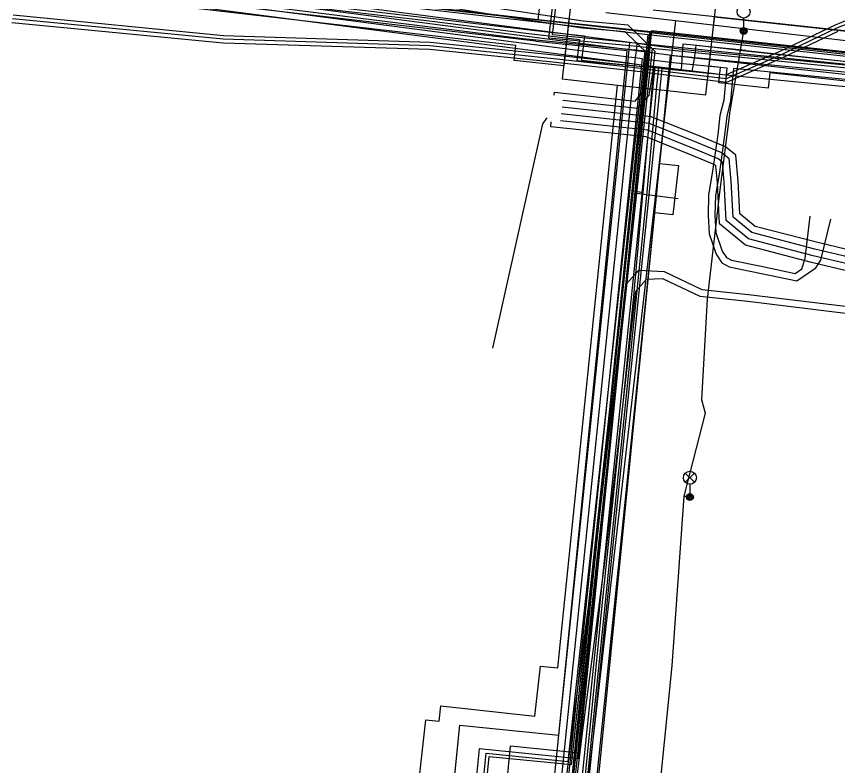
# Model space of a CAD drawing. Extents: x -595540 to -593988, y -1160850 to -1159202.
# Drawn here: x -594308.16 to -594260.66, y -1160072.06 to -1160028.7 of the extents above; entities that cross this region are included whole.
import ezdxf

# ---------------------------------------------------------------- set-up
doc = ezdxf.new("R2010")
doc.units = 0
for name, color, linetype in [('BVK-VODOVOD_trasa sítě', 7, 'Continuous'), ('BVK-VODOVOD_trasa zrušené sítě', 7, 'Continuous'), ('CETIN_kabel podzemní', 7, 'Continuous'), ('DSP-NN-TEPLARNY_kabel', 7, 'Continuous'), ('EON-NN_kabel', 7, 'Continuous'), ('EON-NN_kabel nadzemní', 7, 'Continuous'), ('EON-VN_kabel', 7, 'Continuous'), ('PODA_kabel optický', 7, 'Continuous'), ('QUANTCOM_kabel v kolektoru_kabelovodu', 7, 'Continuous'), ('TEPLARNY-ELEKTRO_kabel', 7, 'Continuous'), ('TEPLARNY-HORKOVODY_trasa sítě', 7, 'Continuous'), ('TEPLARNY-HORKOVODY_trasa sítě obvodem', 7, 'Continuous'), ('TEPLARNY-TEPLOVODY_trasa sítě', 7, 'Continuous'), ('TSB_kabel VO', 7, 'Continuous'), ('TSB_kolektor', 7, 'Continuous'), ('TSB_lampy VO', 7, 'Continuous')]:
    doc.layers.add(name, color=color, linetype=linetype)

msp = doc.modelspace()

# ---------------------------------------------------------------- linework, layer by layer
at = {"layer": 'BVK-VODOVOD_trasa sítě'}
for p, q in [((-594272.94, -1160031.51), (-594271.7, -1160031.62)), ((-594271.7, -1160031.62), (-594271.287, -1160031.655)), ((-594271.304, -1160031.85), (-594271.287, -1160031.655)), ((-594271.287, -1160031.655), (-594270.639, -1160031.714))]:
    msp.add_line(p, q, dxfattribs=at)
for points in [[(-594309.29, -1160026.04), (-594304.29, -1160026.62), (-594299.28, -1160027.22), (-594294.28, -1160027.78), (-594289.27, -1160028.38), (-594284.27, -1160028.95), (-594279.27, -1160029.59), (-594278.993, -1160029.622), (-594278.67, -1160029.66), (-594275.58, -1160030.03), (-594275.74, -1160031.26), (-594273.6, -1160031.45), (-594272.94, -1160031.51)], [(-594270.639, -1160031.714), (-594269.68, -1160031.8), (-594269.59, -1160030.29), (-594268.79, -1160030.37), (-594266.593, -1160030.615), (-594266.477, -1160030.628), (-594264.55, -1160030.84), (-594259.19, -1160031.41), (-594254.17, -1160031.94), (-594249.21, -1160032.49), (-594244.26, -1160033.01), (-594239.23, -1160033.59), (-594234.26, -1160034.15), (-594229.27, -1160034.72), (-594224.3, -1160035.24), (-594219.33, -1160035.76)], [(-594282.22, -1160142.42), (-594281.64, -1160136.47), (-594281.06, -1160130.59), (-594280.44, -1160124.71), (-594279.88, -1160118.72), (-594279.29, -1160112.76), (-594278.57, -1160105.82), (-594278.39, -1160104.04), (-594277.88, -1160098.86), (-594277.29, -1160092.93), (-594276.71, -1160087.03), (-594276.48, -1160084.72), (-594276.06, -1160080.86), (-594275.48, -1160074.89), (-594274.87, -1160068.94), (-594274.29, -1160062.99), (-594273.67, -1160057.03), (-594273.07, -1160051.07), (-594272.46, -1160045.11), (-594272.13, -1160041.43), (-594271.919, -1160038.964), (-594271.913, -1160038.899), (-594271.33, -1160032.21), (-594271.304, -1160031.85)], [(-594271.913, -1160038.899), (-594272.336, -1160038.861), (-594272.344, -1160038.928), (-594272.261, -1160038.934), (-594269.88, -1160039.23)]]:
    msp.add_lwpolyline(points, dxfattribs=at)
at = {"layer": 'BVK-VODOVOD_trasa zrušené sítě'}
for p, q in [((-594273.27, -1160031.46), (-594271.7, -1160031.62)), ((-594271.018, -1160031.679), (-594271.13, -1160032.71))]:
    msp.add_line(p, q, dxfattribs=at)
for points in [[(-594368.46, -1160018.9), (-594338.12, -1160022.45), (-594277.64, -1160029.57), (-594275.3, -1160029.82), (-594275.463, -1160031.239), (-594274.05, -1160031.384), (-594273.27, -1160031.46)], [(-594265.96, -1160030.68), (-594268.85, -1160030.38), (-594268.95, -1160031.15), (-594269.09, -1160031.89), (-594271.018, -1160031.679), (-594271.7, -1160031.62)], [(-594265.96, -1160030.68), (-594181.58, -1160039.85), (-594157.82, -1160042.55), (-594153.79, -1160043)], [(-594271.13, -1160032.71), (-594271.69, -1160038.88), (-594276.29, -1160084.04), (-594278.46, -1160106.32), (-594281.72, -1160138.21), (-594288.88, -1160202.87), (-594288.96, -1160203.44)]]:
    msp.add_lwpolyline(points, dxfattribs=at)
at = {"layer": 'CETIN_kabel podzemní'}
for points in [[(-594274.06, -1160028.47), (-594270.03, -1160028.93)], [(-594270.03, -1160028.93), (-594276.04, -1160081.29)], [(-594270.03, -1160028.93), (-594212.34, -1160035.71)]]:
    msp.add_lwpolyline(points, dxfattribs=at)
at = {"layer": 'DSP-NN-TEPLARNY_kabel'}
for points in [[(-594295.97, -1160255.318), (-594286.648, -1160169.484), (-594290.437, -1160169.027), (-594290.959, -1160168.976), (-594290.709, -1160166.783), (-594286.412, -1160167.291), (-594284.468, -1160149.424), (-594288.669, -1160148.902), (-594288.375, -1160146.818), (-594284.229, -1160147.32), (-594280.951, -1160116.816), (-594276.305, -1160074.237), (-594281.042, -1160073.871), (-594280.819, -1160071.543), (-594276.058, -1160072.001), (-594271.567, -1160030.512), (-594272.066, -1160030.463), (-594277.368, -1160029.953), (-594274.898, -1160009.552), (-594276.23, -1160009.387), (-594274.991, -1159999.506)], [(-594087.163, -1160131.663), (-594081.439, -1160132.3), (-594077.708, -1160097.829), (-594081.109, -1160097.46), (-594080.71, -1160093.783), (-594077.311, -1160094.152), (-594072.682, -1160051.269), (-594151.228, -1160042.465), (-594277.152, -1160029.774), (-594274.705, -1160009.372), (-594276.026, -1160009.204), (-594274.829, -1159999.518)], [(-594283.249, -1160116.46), (-594281.124, -1160116.689), (-594276.539, -1160074.472), (-594281.251, -1160074.035), (-594280.986, -1160071.341), (-594276.252, -1160071.821), (-594271.794, -1160030.716), (-594278.845, -1160030.006), (-594341.32, -1160022.149), (-594340.664, -1160016.495), (-594343.239, -1160016.186), (-594343.882, -1160021.827), (-594413.657, -1160013.304), (-594469.745, -1160006.777), (-594475.121, -1160046.669), (-594479.045, -1160087.473), (-594484.022, -1160086.945)], [(-594087.141, -1160131.465), (-594081.616, -1160132.079), (-594077.929, -1160098.007), (-594081.33, -1160097.638), (-594080.888, -1160093.562), (-594077.489, -1160093.931), (-594072.903, -1160051.451), (-594151.248, -1160042.664), (-594271.375, -1160030.557), (-594276.36, -1160076.505), (-594284.074, -1160147.539), (-594288.22, -1160147.049), (-594288.448, -1160148.755), (-594284.262, -1160149.285), (-594286.229, -1160167.438), (-594290.518, -1160166.974), (-594290.731, -1160168.788), (-594290.275, -1160168.836), (-594286.414, -1160169.302), (-594296.128, -1160258.71), (-594301.846, -1160311.412), (-594308.146, -1160310.714)]]:
    msp.add_lwpolyline(points, dxfattribs=at)
at = {"layer": 'EON-NN_kabel'}
for points in [[(-594276.555, -1160033.545), (-594272.756, -1160033.961), (-594272.238, -1160034.007), (-594272.078, -1160033.865), (-594271.56, -1160033.261), (-594271.351, -1160032), (-594271.325, -1160031.844), (-594271.32, -1160031.802), (-594271.298, -1160031.603), (-594271.2, -1160030.725), (-594272.766, -1160029.196), (-594275.372, -1160028.983), (-594280.177, -1160028.269), (-594288.521, -1160026.881), (-594292.346, -1160026.258), (-594294.4, -1160026.013), (-594299.541, -1160025.655), (-594302.7, -1160025.354)], [(-594277.048, -1160033.255), (-594277.031, -1160033.093), (-594272.375, -1160033.597), (-594271.936, -1160033.085), (-594271.748, -1160031.952), (-594271.721, -1160031.79), (-594271.717, -1160031.754), (-594271.695, -1160031.555), (-594271.62, -1160030.875), (-594272.942, -1160029.582), (-594275.418, -1160029.381), (-594280.239, -1160028.665), (-594288.585, -1160027.275), (-594292.402, -1160026.654), (-594294.438, -1160026.411), (-594299.573, -1160026.053), (-594302.738, -1160025.752)], [(-594260.03, -1160029.1), (-594260.72, -1160029.38), (-594263.88, -1160030.9), (-594267.11, -1160032.31), (-594271.32, -1160031.802), (-594271.717, -1160031.754), (-594272.91, -1160031.61), (-594276.9, -1160031.17), (-594284.24, -1160030.41), (-594296.2, -1160030.02), (-594308.38, -1160028.83)], [(-594260.058, -1160028.895), (-594260.801, -1160029.197), (-594263.963, -1160030.718), (-594267.14, -1160032.105), (-594271.298, -1160031.603), (-594271.695, -1160031.555), (-594272.887, -1160031.411), (-594276.86, -1160030.96), (-594284.226, -1160030.21), (-594296.187, -1160029.82), (-594308.351, -1160028.632)], [(-594260.639, -1160029.563), (-594263.797, -1160031.082), (-594267.08, -1160032.515), (-594271.351, -1160032), (-594271.748, -1160031.952), (-594272.933, -1160031.809), (-594276.95, -1160031.36), (-594284.254, -1160030.61), (-594296.21, -1160030.25), (-594308.43, -1160029.08)], [(-594257.643, -1160042.78), (-594261.884, -1160041.775), (-594265.432, -1160040.85), (-594266.313, -1160040.123), (-594266.412, -1160038.228), (-594266.547, -1160036.739), (-594267.139, -1160036.25), (-594268.655, -1160035.62), (-594271.432, -1160034.509), (-594276.598, -1160033.943)], [(-594257.715, -1160043.174), (-594261.981, -1160042.163), (-594265.619, -1160041.215), (-594266.703, -1160040.319), (-594266.811, -1160038.256), (-594266.93, -1160036.941), (-594267.348, -1160036.596), (-594268.806, -1160035.99), (-594271.532, -1160034.9), (-594276.642, -1160034.34)], [(-594257.859, -1160043.962), (-594262.174, -1160042.939), (-594265.992, -1160041.944), (-594267.483, -1160040.712), (-594267.61, -1160038.313), (-594267.697, -1160037.345), (-594267.765, -1160037.288), (-594269.109, -1160036.73), (-594271.739, -1160035.678), (-594277.249, -1160035.081), (-594277.218, -1160034.796)], [(-594257.787, -1160043.568), (-594262.077, -1160042.551), (-594265.805, -1160041.579), (-594267.093, -1160040.515), (-594267.211, -1160038.284), (-594267.314, -1160037.143), (-594267.556, -1160036.942), (-594268.958, -1160036.36), (-594271.629, -1160035.291), (-594276.685, -1160034.737)], [(-594272.152, -1160043.386), (-594270.681, -1160043.473), (-594268.513, -1160044.51), (-594265.808, -1160044.788), (-594256.383, -1160045.937), (-594251.64, -1160046.446), (-594250.975, -1160046.514), (-594250.821, -1160046.419), (-594250.807, -1160045.993), (-594250.78, -1160044.481), (-594250.763, -1160044.468), (-594250.376, -1160043.669), (-594249.748, -1160041.964), (-594249.286, -1160040.708), (-594249.639, -1160040.51), (-594249.991, -1160040.312), (-594250.047, -1160040.28), (-594250.426, -1160040.067), (-594251.469, -1160039.481), (-594260.174, -1160038.293), (-594260.149, -1160038.11)], [(-594271.712, -1160043.908), (-594270.787, -1160043.865), (-594268.623, -1160044.9), (-594265.852, -1160045.186), (-594256.429, -1160046.335), (-594251.682, -1160046.844), (-594250.879, -1160046.926), (-594250.429, -1160046.645), (-594250.407, -1160046.015), (-594250.194, -1160044.21), (-594250.008, -1160043.825), (-594249.372, -1160042.103), (-594248.792, -1160040.526), (-594249.499, -1160040.129), (-594249.7, -1160040.015), (-594249.858, -1160039.927), (-594250.08, -1160039.802), (-594251.323, -1160039.103), (-594259.284, -1160038.008)], [(-594282.317, -1160120.996), (-594281.753, -1160120.649), (-594281.394, -1160120.201), (-594281.324, -1160118.964), (-594280.982, -1160115.128), (-594280.318, -1160107.719), (-594279.388, -1160098.091), (-594278.442, -1160090.338), (-594277.59, -1160083.177), (-594276.016, -1160070.085), (-594274.711, -1160060.235), (-594273.592, -1160050.518), (-594272.9, -1160044.217), (-594272.152, -1160043.386)], [(-594282.263, -1160121.501), (-594281.359, -1160121.117), (-594280.806, -1160120.427), (-594280.726, -1160119.008), (-594280.384, -1160115.182), (-594279.72, -1160107.775), (-594278.792, -1160098.157), (-594277.846, -1160090.41), (-594276.994, -1160083.249), (-594275.42, -1160070.161), (-594274.115, -1160060.309), (-594272.996, -1160050.586), (-594272.33, -1160044.595), (-594271.712, -1160043.908)]]:
    msp.add_lwpolyline(points, dxfattribs=at)
at = {"layer": 'EON-NN_kabel nadzemní'}
msp.add_lwpolyline([(-594277.468, -1160034.572), (-594277.73, -1160034.91), (-594280.62, -1160047.897)], dxfattribs=at)
at = {"layer": 'EON-VN_kabel'}
for points in [[(-594278.648, -1160116.622), (-594279.518, -1160116.533), (-594279.916, -1160116.492), (-594280.314, -1160116.451), (-594280.712, -1160116.411), (-594281.508, -1160116.329), (-594272.793, -1160031.413), (-594272.754, -1160031.031), (-594272.712, -1160030.63), (-594272.67, -1160030.216), (-594325.571, -1160023.302), (-594471.242, -1160005.68)], [(-594185.936, -1160039.069), (-594270.109, -1160030.971), (-594272.315, -1160030.682), (-594272.712, -1160030.63), (-594325.626, -1160023.698), (-594470.891, -1160006.17)], [(-594297.011, -1160270.069), (-594285.141, -1160163.214), (-594285.097, -1160162.813), (-594284.589, -1160158.24), (-594281.185, -1160124.963), (-594281.14, -1160124.518), (-594280.437, -1160117.644), (-594280.038, -1160117.685), (-594279.916, -1160116.492), (-594279.875, -1160116.095), (-594271.205, -1160031.621), (-594271.602, -1160031.569), (-594271.999, -1160031.517), (-594272.396, -1160031.465), (-594272.793, -1160031.413), (-594325.737, -1160024.49), (-594470.334, -1160007.043)], [(-594470.133, -1160006.664), (-594325.682, -1160024.094), (-594272.754, -1160031.031), (-594272.357, -1160031.083), (-594271.96, -1160031.135), (-594271.999, -1160031.517), (-594280.672, -1160116.014), (-594280.712, -1160116.411), (-594280.753, -1160116.807), (-594281.151, -1160116.766), (-594281.965, -1160124.755), (-594282.006, -1160125.164), (-594285.392, -1160158.399), (-594285.861, -1160162.602), (-594285.908, -1160163.022), (-594297.854, -1160269.994)], [(-594185.878, -1160038.605), (-594269.531, -1160030.626), (-594272.273, -1160030.268), (-594272.315, -1160030.682), (-594272.357, -1160031.083), (-594272.396, -1160031.465), (-594281.069, -1160115.973), (-594280.672, -1160116.014), (-594280.274, -1160116.055), (-594279.875, -1160116.095), (-594279.477, -1160116.136), (-594278.601, -1160116.226)], [(-594301.048, -1160313.903), (-594302.341, -1160313.736), (-594302.791, -1160313.678), (-594303.215, -1160313.623), (-594297.358, -1160270.118), (-594285.535, -1160163.116), (-594285.491, -1160162.714), (-594285.035, -1160158.592), (-594281.603, -1160125.099), (-594281.558, -1160124.661), (-594280.794, -1160117.205), (-594280.396, -1160117.246), (-594280.314, -1160116.451), (-594280.274, -1160116.055), (-594271.602, -1160031.569), (-594271.563, -1160031.188), (-594270.177, -1160031.369), (-594267.067, -1160031.667), (-594267.106, -1160032.072), (-594267.246, -1160033.539)], [(-594283.146, -1160159.642), (-594284.317, -1160159.512), (-594280.77, -1160124.827), (-594280.724, -1160124.376), (-594280.08, -1160118.083), (-594279.681, -1160118.124), (-594279.518, -1160116.533), (-594279.477, -1160116.136), (-594270.812, -1160031.709), (-594267.106, -1160032.072), (-594266.707, -1160032.111), (-594183.417, -1160040.258)], [(-594184.249, -1160039.689), (-594196.869, -1160038.577), (-594266.668, -1160031.706), (-594266.707, -1160032.111), (-594266.847, -1160033.577)], [(-594267.246, -1160033.539), (-594267.468, -1160034.425), (-594267.588, -1160035.526), (-594267.883, -1160037.655), (-594268.123, -1160039.03), (-594268.152, -1160040.209), (-594268.091, -1160041.283), (-594267.689, -1160042.46), (-594267.348, -1160042.971), (-594266.921, -1160043.184), (-594265.058, -1160043.575), (-594263.016, -1160044.007), (-594261.905, -1160043.242), (-594261.634, -1160042.815), (-594261.054, -1160040.436)], [(-594266.847, -1160033.577), (-594267.072, -1160034.481), (-594267.19, -1160035.576), (-594267.487, -1160037.717), (-594267.723, -1160039.07), (-594267.752, -1160040.203), (-594267.695, -1160041.205), (-594267.327, -1160042.282), (-594267.074, -1160042.661), (-594266.789, -1160042.804), (-594264.976, -1160043.183), (-594263.102, -1160043.581), (-594262.72, -1160043.318), (-594262.526, -1160042.702), (-594262.244, -1160040.26)]]:
    msp.add_lwpolyline(points, dxfattribs=at)
at = {"layer": 'PODA_kabel optický'}
for points in [[(-594271.522, -1160029.628), (-594469.619, -1160007.709), (-594472.621, -1160034.548)], [(-594276.94, -1160081.899), (-594271.522, -1160029.628)], [(-594271.522, -1160029.628), (-594151.038, -1160042.937)]]:
    msp.add_lwpolyline(points, dxfattribs=at)
at = {"layer": 'QUANTCOM_kabel v kolektoru_kabelovodu'}
for points in [[(-594475.738, -1160059.799), (-594469.854, -1160006.986), (-594376.545, -1160017.729), (-594271.636, -1160029.742)], [(-594271.636, -1160029.742), (-594276.982, -1160081.992), (-594304.04, -1160078.94)], [(-594271.636, -1160029.742), (-594181.175, -1160039.638)]]:
    msp.add_lwpolyline(points, dxfattribs=at)
at = {"layer": 'TEPLARNY-ELEKTRO_kabel'}
for points in [[(-594295.97, -1160255.318), (-594286.648, -1160169.484), (-594290.437, -1160169.027), (-594290.959, -1160168.976), (-594290.709, -1160166.783), (-594286.412, -1160167.291), (-594284.468, -1160149.424), (-594288.669, -1160148.902), (-594288.375, -1160146.818), (-594284.229, -1160147.32), (-594280.951, -1160116.816), (-594276.305, -1160074.237), (-594281.042, -1160073.871), (-594280.819, -1160071.543), (-594276.058, -1160072.001), (-594271.567, -1160030.512), (-594272.066, -1160030.463), (-594277.368, -1160029.953), (-594274.898, -1160009.552), (-594276.23, -1160009.387), (-594274.991, -1159999.506)], [(-594087.163, -1160131.663), (-594081.439, -1160132.3), (-594077.708, -1160097.829), (-594081.109, -1160097.46), (-594080.71, -1160093.783), (-594077.311, -1160094.152), (-594072.682, -1160051.269), (-594151.228, -1160042.465), (-594277.152, -1160029.774), (-594274.705, -1160009.372), (-594276.026, -1160009.204), (-594274.829, -1159999.518)], [(-594283.249, -1160116.46), (-594281.124, -1160116.689), (-594276.539, -1160074.472), (-594281.251, -1160074.035), (-594280.986, -1160071.341), (-594276.252, -1160071.821), (-594271.794, -1160030.716), (-594278.845, -1160030.006), (-594341.32, -1160022.149), (-594340.664, -1160016.495), (-594343.239, -1160016.186), (-594343.882, -1160021.827), (-594413.657, -1160013.304), (-594469.745, -1160006.777), (-594475.121, -1160046.669), (-594479.045, -1160087.473), (-594484.022, -1160086.945)], [(-594087.141, -1160131.465), (-594081.616, -1160132.079), (-594077.929, -1160098.007), (-594081.33, -1160097.638), (-594080.888, -1160093.562), (-594077.489, -1160093.931), (-594072.903, -1160051.451), (-594151.248, -1160042.664), (-594271.375, -1160030.557), (-594276.36, -1160076.505), (-594284.074, -1160147.539), (-594288.22, -1160147.049), (-594288.448, -1160148.755), (-594284.262, -1160149.285), (-594286.229, -1160167.438), (-594290.518, -1160166.974), (-594290.731, -1160168.788), (-594290.275, -1160168.836), (-594286.414, -1160169.302), (-594296.128, -1160258.71), (-594301.846, -1160311.412), (-594308.146, -1160310.714)]]:
    msp.add_lwpolyline(points, dxfattribs=at)
at = {"layer": 'TEPLARNY-HORKOVODY_trasa sítě'}
for p, q in [((-594277.976, -1160028.899), (-594275.915, -1160011.637)), ((-594277.976, -1160028.899), (-594340.856, -1160021.561)), ((-594271.458, -1160029.587), (-594277.976, -1160028.899)), ((-594271.458, -1160029.587), (-594275.655, -1160071.664)), ((-594212.371, -1160035.981), (-594271.458, -1160029.587))]:
    msp.add_line(p, q, dxfattribs=at)
msp.add_lwpolyline([(-594275.655, -1160071.664), (-594281.394, -1160071.093), (-594281.721, -1160074.377), (-594275.989, -1160074.948)], dxfattribs=at)
at = {"layer": 'TEPLARNY-HORKOVODY_trasa sítě obvodem'}
for p, q in [((-594278.121, -1160030.141), (-594342.242, -1160022.658)), ((-594213.478, -1160034.604), (-594271.324, -1160028.344)), ((-594272.825, -1160030.7), (-594278.107, -1160030.142)), ((-594276.775, -1160070.297), (-594272.825, -1160030.7)), ((-594270.339, -1160030.966), (-594274.535, -1160073.032)), ((-594211.264, -1160037.358), (-594270.339, -1160030.966))]:
    msp.add_line(p, q, dxfattribs=at)
msp.add_lwpolyline([(-594277.358, -1160076.068), (-594283.089, -1160075.497), (-594282.514, -1160069.725), (-594276.775, -1160070.297)], dxfattribs=at)
at = {"layer": 'TEPLARNY-TEPLOVODY_trasa sítě'}
for points in [[(-594276.663, -1160081.733), (-594276.018, -1160075.357), (-594279.963, -1160074.977), (-594279.581, -1160070.925), (-594275.588, -1160071.32), (-594273.513, -1160050.616), (-594271.398, -1160029.508)], [(-594271.398, -1160029.508), (-594237.597, -1160033.199), (-594212.263, -1160035.965), (-594211.715, -1160030.835), (-594208.665, -1160031.167), (-594209.182, -1160036.205), (-594192.878, -1160037.961), (-594182.084, -1160039.123), (-594183.857, -1160054.582)]]:
    msp.add_lwpolyline(points, dxfattribs=at)
at = {"layer": 'TSB_kabel VO'}
msp.add_lwpolyline([(-594266.093, -1160029.542), (-594266.895, -1160034.185), (-594267.481, -1160038.899), (-594268.203, -1160045.056), (-594268.536, -1160050.877), (-594268.326, -1160051.665), (-594269.544, -1160056.477), (-594269.201, -1160056.524), (-594269.544, -1160056.477), (-594270.25, -1160066.294), (-594271.55, -1160079.352)], dxfattribs=at)
at = {"layer": 'TSB_kolektor'}
for points in [[(-594335.555, -1160020.999), (-594278.947, -1160027.516), (-594277.122, -1160010.833), (-594274.259, -1160011.147), (-594276.032, -1160027.35), (-594276.497, -1160031.565), (-594279.359, -1160031.247), (-594279.263, -1160030.379), (-594333.46, -1160024.1)], [(-594182.766, -1160040.912), (-594264.573, -1160031.963), (-594264.673, -1160032.859), (-594267.535, -1160032.54), (-594267.436, -1160031.65), (-594268.089, -1160031.579), (-594267.776, -1160028.716), (-594222.651, -1160033.627), (-594216.404, -1160034.335)]]:
    msp.add_lwpolyline(points, dxfattribs=at)
for points in [[(-594276.037, -1160027.349), (-594276.58, -1160032.32), (-594273.383, -1160032.67), (-594270.52, -1160032.983), (-594268.27, -1160033.229), (-594267.726, -1160028.259)], [(-594270.52, -1160032.983), (-594270.952, -1160037.206), (-594269.865, -1160037.327), (-594270.185, -1160040.189), (-594271.245, -1160040.071), (-594275.404, -1160080.719), (-594278.266, -1160080.4), (-594278.219, -1160079.942), (-594279.351, -1160079.815), (-594279.038, -1160076.899), (-594284.463, -1160076.295), (-594284.362, -1160075.4), (-594285.138, -1160075.313), (-594284.807, -1160072.362), (-594284.477, -1160069.41), (-594283.701, -1160069.497), (-594283.601, -1160068.603), (-594278.164, -1160069.211), (-594277.838, -1160066.3), (-594276.835, -1160066.412), (-594273.383, -1160032.67)]]:
    msp.add_lwpolyline(points, close=True, dxfattribs=at)
at = {"layer": 'TSB_lampy VO'}
for p, q in [((-594266.093, -1160028.792), (-594266.093, -1160029.542)), ((-594266.093, -1160028.792), (-594266.093, -1160029.542)), ((-594269.466, -1160055.664), (-594268.936, -1160055.134)), ((-594269.466, -1160055.134), (-594268.936, -1160055.664)), ((-594269.466, -1160055.664), (-594268.936, -1160055.134)), ((-594269.466, -1160055.134), (-594268.936, -1160055.664)), ((-594269.201, -1160055.774), (-594269.201, -1160056.524)), ((-594269.201, -1160055.774), (-594269.201, -1160056.524))]:
    msp.add_line(p, q, dxfattribs=at)
for centre, radius in [((-594266.093, -1160028.417), 0.375), ((-594266.093, -1160028.417), 0.375), ((-594266.093, -1160029.542), 0.2), ((-594266.093, -1160029.542), 0.2), ((-594266.093, -1160029.542), 0.145), ((-594266.093, -1160029.542), 0.145), ((-594266.093, -1160029.542), 0.0876), ((-594266.093, -1160029.542), 0.0876), ((-594269.201, -1160055.399), 0.375), ((-594269.201, -1160055.399), 0.375), ((-594269.201, -1160056.524), 0.2), ((-594269.201, -1160056.524), 0.2), ((-594269.201, -1160056.524), 0.145), ((-594269.201, -1160056.524), 0.145), ((-594269.201, -1160056.524), 0.0876), ((-594269.201, -1160056.524), 0.0876)]:
    msp.add_circle(centre, radius, dxfattribs=at)

doc.saveas('drawing.dxf')
